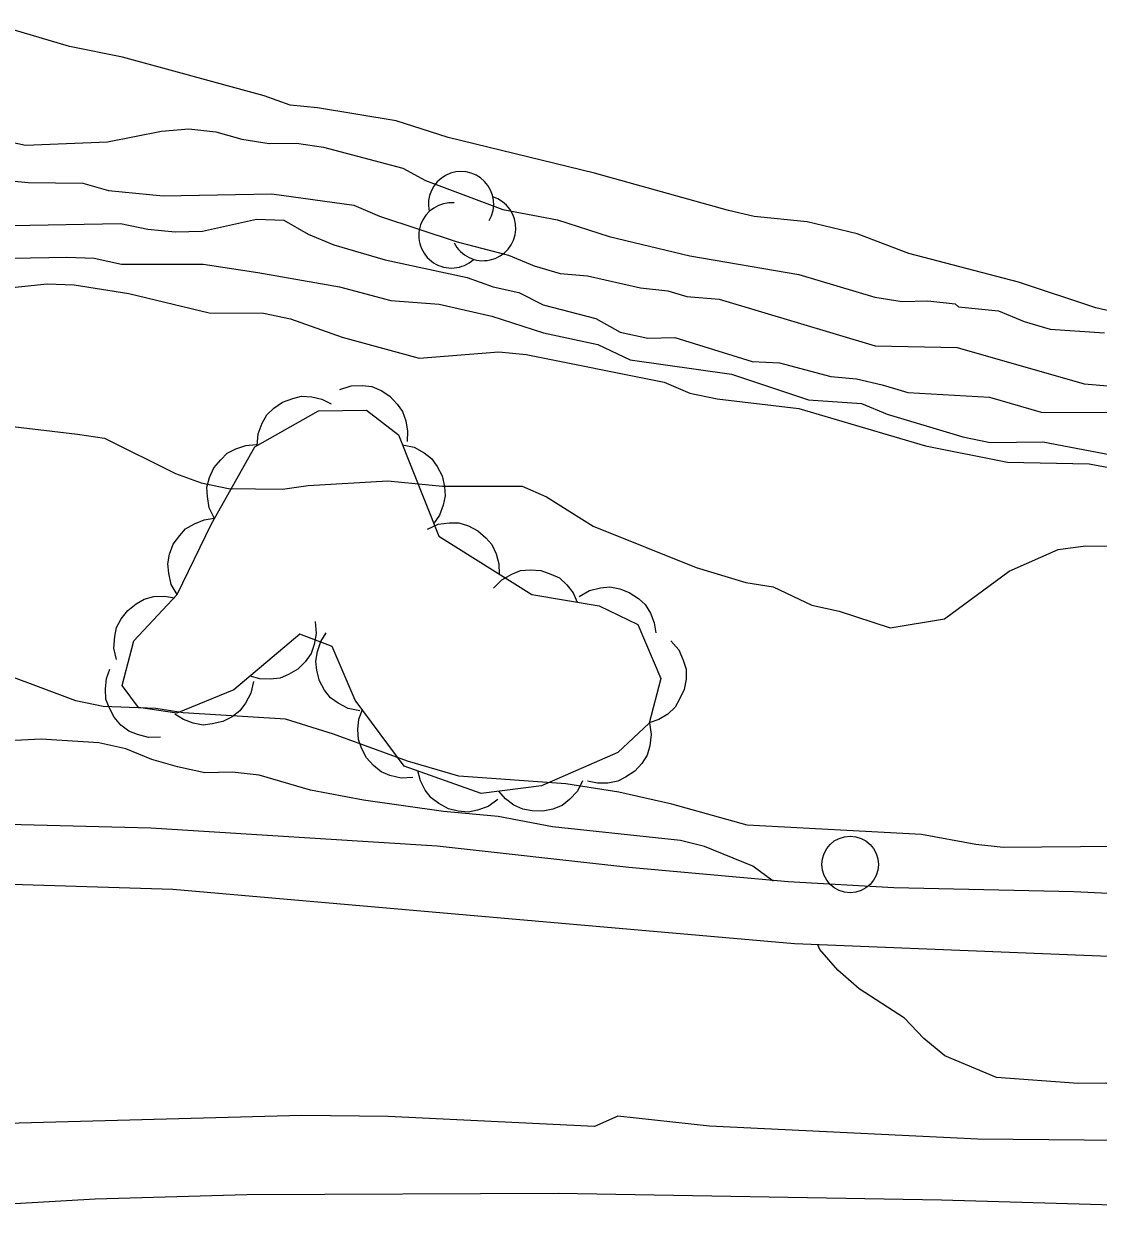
# Model space of a CAD drawing. Extents: x 336540 to 340074, y 5572036 to 5573747.
# Drawn here: x 338941.25 to 338979.24, y 5572860.51 to 5572902.94 of the extents above; entities that cross this region are included whole.
import ezdxf

# ---------------------------------------------------------------- set-up
doc = ezdxf.new("R2010")
doc.units = 0
for name, color, linetype in [('Niveau 1', 7, 'Continuous'), ('Niveau 2', 7, 'Continuous'), ('Niveau 21', 7, 'Continuous'), ('Niveau 22', 7, 'Continuous'), ('Niveau 36', 7, 'Continuous'), ('Niveau 4', 7, 'Continuous'), ('Niveau 44', 7, 'Continuous')]:
    doc.layers.add(name, color=color, linetype=linetype)

msp = doc.modelspace()

# ---------------------------------------------------------------- linework, layer by layer
at = {"layer": 'Niveau 1'}
for points in [[(338940.15, 5572893.55), (338942.07, 5572893.75), (338943.03, 5572893.72), (338944.96, 5572893.41), (338947.8, 5572892.73)], [(338947.8, 5572892.73), (338949.72, 5572892.71), (338950.68, 5572892.51), (338952.5, 5572891.86), (338955.23, 5572891.12), (338958.05, 5572891.35), (338959.01, 5572891.25), (338963.89, 5572890.27), (338964.8, 5572889.89), (338965.77, 5572889.68), (338968.66, 5572889.34), (338973.14, 5572888.02), (338976.04, 5572887.45), (338978.92, 5572887.39), (338982.78, 5572886.67)], [(338967.75, 5572872.63), (338967.03, 5572873.16), (338965.32, 5572873.86), (338964.47, 5572874.07), (338959.94, 5572874.55), (338958.02, 5572874.91), (338956.09, 5572875.09), (338953.26, 5572875.49), (338951.39, 5572875.85), (338949.57, 5572876.38), (338948.61, 5572876.48), (338947.65, 5572876.46), (338946.68, 5572876.67), (338945.77, 5572876.93), (338944.86, 5572877.31), (338943.9, 5572877.52), (338941.86, 5572877.65), (338940, 5572877.56)], [(338986.12, 5572860.84), (338986.35, 5572861.38), (338987.25, 5572861.79), (338989.16, 5572862.11), (338990.12, 5572862.13), (338991.02, 5572862.26), (338992.82, 5572862.91), (338993.66, 5572863.32), (338993.7, 5572864.29), (338992.79, 5572864.66), (338990.86, 5572864.74), (338983.35, 5572864.77), (338981.42, 5572865.07), (338979.49, 5572865.48), (338978.53, 5572865.47), (338975.65, 5572865.69), (338973.82, 5572866.45), (338973.08, 5572867.06), (338972.39, 5572867.78), (338970.79, 5572868.82), (338970.04, 5572869.48), (338969.4, 5572870.21), (338969.33, 5572870.38)]]:
    msp.add_lwpolyline(points, dxfattribs=at)
at = {"layer": 'Niveau 2'}
for points in [[(338936.8, 5572899.63), (338941.31, 5572898.66), (338944.2, 5572898.77), (338946.12, 5572899.15), (338947.08, 5572899.23), (338948.04, 5572899.13), (338948.96, 5572898.87), (338949.92, 5572898.71), (338950.89, 5572898.73), (338951.85, 5572898.58), (338954.65, 5572897.84), (338955.45, 5572897.4), (338958.19, 5572896.38), (338960.12, 5572896.02), (338961.95, 5572895.43), (338964.8, 5572894.74), (338968.66, 5572894.08), (338971.34, 5572893.28), (338972.31, 5572893.13), (338973.22, 5572893.15), (338974.18, 5572893.05)], [(338939.47, 5572897.52), (338941.4, 5572897.33), (338943.33, 5572897.31), (338944.24, 5572897.05), (338946.17, 5572896.86)], [(338946.17, 5572896.86), (338950.02, 5572896.93), (338952.92, 5572896.53), (338953.83, 5572896.15), (338956.57, 5572895.24), (338958.39, 5572894.77), (338959.3, 5572894.39), (338960.21, 5572894.12), (338961.18, 5572894.03), (338963.05, 5572893.61), (338964.02, 5572893.51), (338964.7, 5572893.3), (338965.84, 5572893.21), (338971.36, 5572891.56), (338974.25, 5572891.5), (338978.75, 5572890.22), (338979.72, 5572890.13)], [(338940.82, 5572895.82), (338944.67, 5572895.89), (338945.63, 5572895.69), (338946.6, 5572895.59), (338947.56, 5572895.61), (338949.47, 5572896.04), (338950.44, 5572896), (338951.3, 5572895.51), (338952.21, 5572895.13), (338954.03, 5572894.6), (338956.93, 5572893.98), (338957.84, 5572893.65), (338958.75, 5572893.44), (338959.61, 5572893.01), (338961.48, 5572892.53), (338962.34, 5572892.04), (338963.31, 5572891.83), (338964.27, 5572891.85), (338967, 5572891), (338967.97, 5572890.96), (338969.79, 5572890.48), (338970.69, 5572890.39), (338971.6, 5572890.18), (338972.51, 5572889.91), (338975.4, 5572889.74), (338977.22, 5572889.21), (338979.77, 5572889.2)], [(338940.85, 5572894.66), (338942.77, 5572894.7), (338943.74, 5572894.66), (338944.7, 5572894.45), (338947.59, 5572894.45), (338949.52, 5572894.15), (338952.41, 5572893.64), (338954.23, 5572893.16), (338955.93, 5572893.03), (338957.8, 5572892.61), (338959.62, 5572892.02), (338961.55, 5572891.61), (338962.69, 5572891.06), (338966.27, 5572890.56), (338969, 5572889.65), (338970.87, 5572889.52), (338971.78, 5572889.14), (338974.45, 5572888.34), (338975.42, 5572888.14), (338977.28, 5572888.17), (338979.95, 5572887.66)], [(338974.18, 5572893.05), (338974.3, 5572892.94), (338975.72, 5572892.8), (338976.63, 5572892.42), (338977.54, 5572892.15), (338979.47, 5572892.02)], [(338940.25, 5572888.78), (338943.14, 5572888.44), (338944.1, 5572888.29), (338946.61, 5572887.04), (338947.52, 5572886.72), (338948.48, 5572886.51), (338950.4, 5572886.49), (338951.3, 5572886.62), (338954.12, 5572886.79), (338956.05, 5572886.6), (338958.87, 5572886.6), (338959.73, 5572886.22), (338961.38, 5572885.18), (338965.02, 5572883.72), (338966.78, 5572883.19), (338967.75, 5572883.04), (338969.11, 5572882.39), (338970.08, 5572882.18), (338971.89, 5572881.59), (338973.81, 5572881.91), (338976.09, 5572883.59), (338977.83, 5572884.36), (338978.79, 5572884.49), (338980.65, 5572884.47)], [(338981.35, 5572873.87), (338975.88, 5572873.82), (338974.92, 5572873.92), (338972.99, 5572874.28), (338966.83, 5572874.61), (338964.16, 5572875.35), (338962.29, 5572875.77), (338960.42, 5572876.07), (338956.63, 5572876.34), (338954.82, 5572876.87), (338952.2, 5572877.83), (338950.5, 5572878.36), (338946.88, 5572878.58), (338945.92, 5572878.73), (338944.05, 5572878.81), (338943.09, 5572879.01), (338939.45, 5572880.36), (338935.86, 5572881.93)]]:
    msp.add_lwpolyline(points, dxfattribs=at)
at = {"layer": 'Niveau 21'}
for points in [[(338987.53, 5572863.39), (338974.98, 5572863.51), (338965.5, 5572863.96), (338962.25, 5572864.32), (338961.43, 5572863.95), (338954.13, 5572864.31), (338951.08, 5572864.34), (338939.76, 5572864.03), (338927.8, 5572862.83), (338915.19, 5572860.91), (338901.94, 5572857.97)], [(338921.36, 5572859.5), (338932.19, 5572860.72), (338943.77, 5572861.39), (338949.13, 5572861.55), (338960.15, 5572861.6), (338973.7, 5572861.36), (338983.03, 5572861.09)]]:
    msp.add_lwpolyline(points, dxfattribs=at)
at = {"layer": 'Niveau 22'}
for points in [[(338865.89, 5572875.61), (338880.19, 5572875.59), (338883.71, 5572875.5), (338891.55, 5572875.56), (338895.1, 5572875.53), (338898.55, 5572875.38), (338910.56, 5572875.54), (338913.5, 5572875.71), (338918.76, 5572875.52), (338920.51, 5572875.55), (338921.71, 5572875.29), (338923.18, 5572875.15), (338929.63, 5572875.05), (338935.63, 5572874.77), (338945.74, 5572874.52), (338955.86, 5572873.88), (338962.64, 5572873.12), (338968.28, 5572872.62), (338972.01, 5572872.41), (338978.38, 5572872.26), (338996.78, 5572871.38)], [(338988.09, 5572869.62), (338968.5, 5572870.41), (338946.52, 5572872.33), (338931.31, 5572872.81), (338922.77, 5572873.22), (338919.65, 5572873.44), (338910.37, 5572873.44), (338904.61, 5572873.22), (338901.16, 5572873.29), (338898.34, 5572873.23), (338892.41, 5572873.27), (338881.62, 5572873.42), (338872.28, 5572873.32), (338864.51, 5572873.43)]]:
    msp.add_lwpolyline(points, dxfattribs=at)
at = {"layer": 'Niveau 36'}
msp.add_circle((338970.469, 5572873.221), 1, dxfattribs=at)
at = {"layer": 'Niveau 4'}
msp.add_lwpolyline([(338980.07, 5572892.69), (338979.16, 5572892.9), (338976.42, 5572893.81), (338972.55, 5572894.82), (338970.72, 5572895.52), (338968.95, 5572895.94), (338967.08, 5572896.13), (338966.17, 5572896.34), (338961.43, 5572897.67), (338956.25, 5572898.93), (338954.42, 5572899.52), (338951.63, 5572899.98), (338950.67, 5572900.07), (338949.75, 5572900.4), (338944.74, 5572901.77), (338942.86, 5572902.14), (338940.18, 5572902.94)], dxfattribs=at)
at = {"layer": 'Niveau 44'}
for points in [[(338949.5, 5572888.03), (338949.53, 5572888.45), (338949.68, 5572888.83), (338949.84, 5572889.12), (338950.09, 5572889.36), (338950.4, 5572889.57), (338950.76, 5572889.7), (338951.07, 5572889.78), (338951.43, 5572889.75), (338951.79, 5572889.67), (338952.11, 5572889.51)], [(338952.42, 5572890.01), (338952.82, 5572890.15), (338953.22, 5572890.16), (338953.55, 5572890.12), (338953.88, 5572889.98), (338954.19, 5572889.78), (338954.45, 5572889.5), (338954.64, 5572889.24), (338954.76, 5572888.91), (338954.82, 5572888.54), (338954.8, 5572888.18)], [(338946.67, 5572882.76), (338947.88, 5572885.26), (338949.42, 5572887.99), (338951.67, 5572889.26), (338953.36, 5572889.29), (338954.5, 5572888.41), (338955.92, 5572884.83), (338959.21, 5572882.76), (338961.59, 5572882.36), (338962.96, 5572881.71), (338963.78, 5572879.8), (338963.36, 5572878.22), (338962.25, 5572877.18), (338959.56, 5572876), (338957.42, 5572875.73), (338954.7, 5572876.7), (338952.97, 5572879.03), (338952.15, 5572880.93), (338951.01, 5572881.36), (338948.67, 5572879.4), (338946.66, 5572878.57), (338945.3, 5572878.77), (338944.72, 5572879.55), (338945.14, 5572881.13), (338946.67, 5572882.76)], [(338947.99, 5572885.45), (338947.8, 5572885.83), (338947.74, 5572886.23), (338947.72, 5572886.56), (338947.81, 5572886.9), (338947.97, 5572887.24), (338948.21, 5572887.53), (338948.44, 5572887.76), (338948.75, 5572887.92), (338949.1, 5572888.04), (338949.46, 5572888.07)], [(338954.64, 5572888.06), (338955.05, 5572887.97), (338955.4, 5572887.77), (338955.66, 5572887.57), (338955.87, 5572887.29), (338956.04, 5572886.96), (338956.12, 5572886.59), (338956.15, 5572886.26), (338956.08, 5572885.92), (338955.95, 5572885.57), (338955.74, 5572885.27)], [(338946.67, 5572882.76), (338946.46, 5572883.12), (338946.37, 5572883.52), (338946.34, 5572883.85), (338946.4, 5572884.19), (338946.53, 5572884.54), (338946.76, 5572884.85), (338946.97, 5572885.09), (338947.28, 5572885.27), (338947.62, 5572885.41), (338947.98, 5572885.46)], [(338955.52, 5572885.08), (338955.9, 5572885.25), (338956.3, 5572885.3), (338956.63, 5572885.3), (338956.97, 5572885.19), (338957.3, 5572885.02), (338957.58, 5572884.77), (338957.8, 5572884.53), (338957.95, 5572884.2), (338958.04, 5572883.85), (338958.06, 5572883.49)], [(338957.86, 5572882.99), (338958.15, 5572883.29), (338958.51, 5572883.49), (338958.81, 5572883.61), (338959.16, 5572883.64), (338959.53, 5572883.61), (338959.89, 5572883.49), (338960.19, 5572883.35), (338960.45, 5572883.11), (338960.67, 5572882.82), (338960.82, 5572882.49)], [(338960.89, 5572882.69), (338961.25, 5572882.91), (338961.64, 5572883), (338961.97, 5572883.04), (338962.32, 5572882.97), (338962.66, 5572882.84), (338962.98, 5572882.62), (338963.22, 5572882.41), (338963.41, 5572882.11), (338963.54, 5572881.76), (338963.6, 5572881.41)], [(338944.52, 5572880.47), (338944.43, 5572880.87), (338944.46, 5572881.28), (338944.52, 5572881.6), (338944.69, 5572881.91), (338944.92, 5572882.2), (338945.22, 5572882.43), (338945.5, 5572882.6), (338945.85, 5572882.69), (338946.22, 5572882.71), (338946.57, 5572882.65)], [(338951.55, 5572881.81), (338951.59, 5572881.39), (338951.51, 5572881), (338951.41, 5572880.68), (338951.2, 5572880.39), (338950.94, 5572880.13), (338950.61, 5572879.94), (338950.31, 5572879.81), (338949.96, 5572879.77), (338949.59, 5572879.78), (338949.25, 5572879.88)], [(338953.13, 5572878.65), (338952.72, 5572878.73), (338952.36, 5572878.92), (338952.09, 5572879.11), (338951.88, 5572879.38), (338951.7, 5572879.71), (338951.61, 5572880.08), (338951.57, 5572880.41), (338951.63, 5572880.75), (338951.75, 5572881.1), (338951.94, 5572881.41)], [(338964.13, 5572881.13), (338964.41, 5572880.81), (338964.57, 5572880.44), (338964.67, 5572880.12), (338964.67, 5572879.77), (338964.6, 5572879.41), (338964.44, 5572879.06), (338964.28, 5572878.78), (338964.02, 5572878.54), (338963.7, 5572878.35), (338963.36, 5572878.23)], [(338946.08, 5572877.72), (338945.66, 5572877.71), (338945.27, 5572877.81), (338944.96, 5572877.93), (338944.68, 5572878.15), (338944.44, 5572878.43), (338944.26, 5572878.77), (338944.15, 5572879.07), (338944.13, 5572879.42), (338944.17, 5572879.79), (338944.29, 5572880.13)], [(338949.37, 5572879.69), (338949.28, 5572879.28), (338949.09, 5572878.92), (338948.89, 5572878.65), (338948.61, 5572878.44), (338948.28, 5572878.27), (338947.91, 5572878.19), (338947.59, 5572878.15), (338947.24, 5572878.21), (338946.89, 5572878.34), (338946.59, 5572878.54)], [(338955, 5572876.29), (338954.59, 5572876.27), (338954.19, 5572876.37), (338953.89, 5572876.5), (338953.61, 5572876.72), (338953.37, 5572876.99), (338953.19, 5572877.33), (338953.08, 5572877.64), (338953.06, 5572877.99), (338953.1, 5572878.36), (338953.22, 5572878.7)], [(338963.37, 5572878.23), (338963.43, 5572877.81), (338963.38, 5572877.41), (338963.29, 5572877.09), (338963.1, 5572876.79), (338962.85, 5572876.52), (338962.53, 5572876.31), (338962.25, 5572876.16), (338961.9, 5572876.1), (338961.53, 5572876.09), (338961.18, 5572876.17)], [(338958.01, 5572875.52), (338957.67, 5572875.27), (338957.29, 5572875.14), (338956.96, 5572875.07), (338956.61, 5572875.1), (338956.26, 5572875.19), (338955.92, 5572875.38), (338955.65, 5572875.57), (338955.44, 5572875.85), (338955.27, 5572876.18), (338955.18, 5572876.53)], [(338961.01, 5572876.18), (338960.83, 5572875.81), (338960.54, 5572875.52), (338960.29, 5572875.31), (338959.96, 5572875.18), (338959.6, 5572875.1), (338959.22, 5572875.12), (338958.89, 5572875.17), (338958.58, 5572875.32), (338958.28, 5572875.54), (338958.04, 5572875.81)]]:
    msp.add_lwpolyline(points, dxfattribs=at)
for centre, start, end in [((338956.711, 5572896.569), 329.8152, 192.4995), ((338956.371, 5572895.465), 85.1475, 312.6046), ((338957.49, 5572895.725), 206.9937, 72.6823)]:
    msp.add_arc(centre, 1.155, start, end, dxfattribs=at)

doc.saveas('drawing.dxf')
